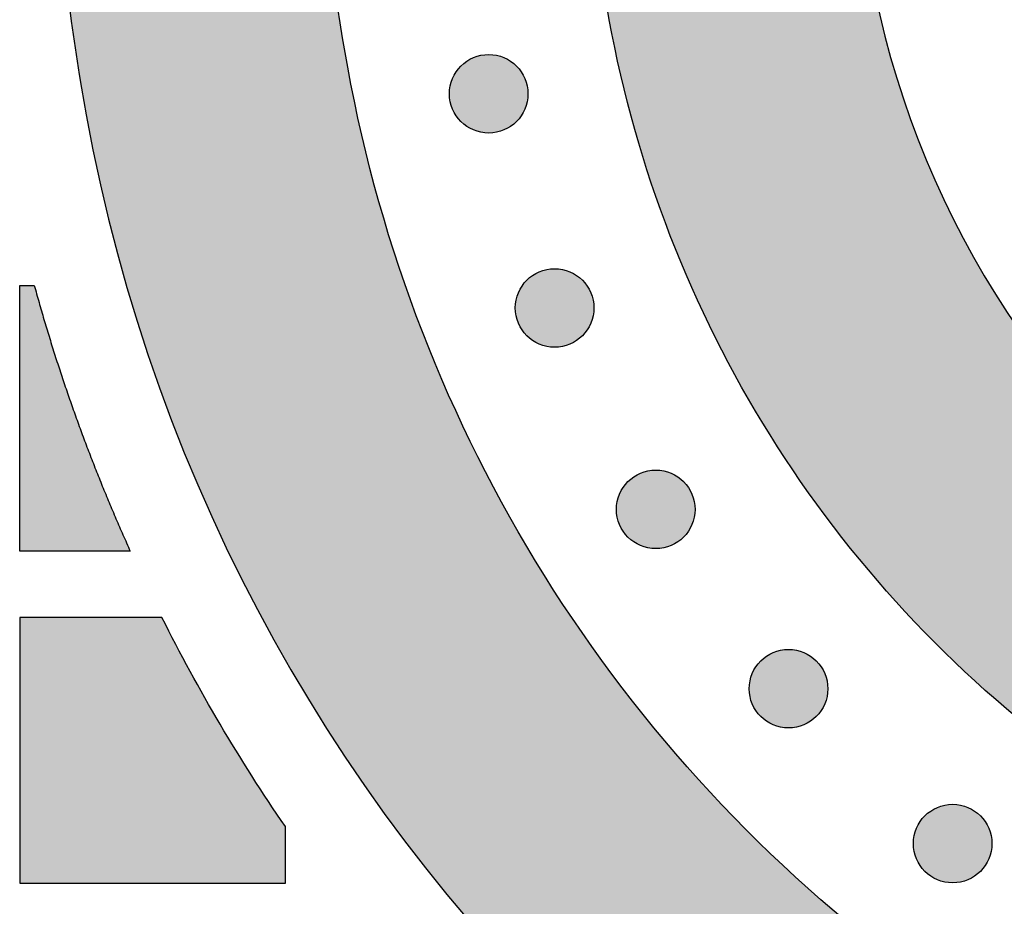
# Model space of a CAD drawing. Header units: millimetres. Extents: x -3873 to -97, y 912 to 4165.
# Tile 229 of 656: x -2907 to -2863, y 1308 to 1348. Entities that reach past the tile are written whole.
import ezdxf

# ---------------------------------------------------------------- set-up
doc = ezdxf.new("R2010")
doc.units = ezdxf.units.MM
doc.layers.add('pattern', color=7, linetype='Continuous', true_color=0x000000)

msp = doc.modelspace()

# ---------------------------------------------------------------- hatches: boundary and pattern name
at = {"layer": 'pattern'}
for points in [[(-2823.86, 1315.405), (-2815.208, 1304.485), (-2816.607, 1304.214), (-2818.02, 1303.977), (-2819.445, 1303.775), (-2820.881, 1303.61), (-2822.327, 1303.482), (-2823.781, 1303.391), (-2825.243, 1303.337), (-2826.71, 1303.322), (-2828.18, 1303.346), (-2829.654, 1303.409), (-2831.128, 1303.51), (-2832.602, 1303.651), (-2834.073, 1303.832), (-2835.541, 1304.051), (-2837.003, 1304.31), (-2838.459, 1304.607), (-2839.906, 1304.943), (-2841.343, 1305.317), (-2842.768, 1305.729), (-2844.181, 1306.179), (-2845.579, 1306.665), (-2846.962, 1307.186), (-2848.327, 1307.743), (-2849.674, 1308.335), (-2851.001, 1308.959), (-2852.308, 1309.617), (-2853.592, 1310.306), (-2854.853, 1311.025), (-2856.09, 1311.773), (-2857.301, 1312.55), (-2858.487, 1313.354), (-2859.646, 1314.184), (-2860.634, 1314.928), (-2861.608, 1315.699), (-2862.568, 1316.495), (-2863.513, 1317.316), (-2864.441, 1318.162), (-2865.352, 1319.032), (-2866.245, 1319.926), (-2867.118, 1320.843), (-2867.972, 1321.783), (-2868.804, 1322.744), (-2869.615, 1323.727), (-2870.403, 1324.731), (-2871.168, 1325.754), (-2871.909, 1326.796), (-2872.625, 1327.856), (-2873.316, 1328.933), (-2873.981, 1330.026), (-2874.619, 1331.135), (-2875.23, 1332.258), (-2875.814, 1333.394), (-2876.37, 1334.543), (-2876.897, 1335.702), (-2877.396, 1336.872), (-2877.866, 1338.052), (-2878.307, 1339.239), (-2878.718, 1340.433), (-2879.101, 1341.634), (-2879.454, 1342.839), (-2879.777, 1344.048), (-2880.071, 1345.26), (-2880.335, 1346.474), (-2880.571, 1347.689), (-2880.88, 1349.516), (-2881.144, 1351.354), (-2881.363, 1353.202), (-2881.536, 1355.057), (-2881.663, 1356.918), (-2881.743, 1358.784), (-2881.777, 1360.653), (-2881.764, 1362.522), (-2881.704, 1364.39), (-2881.598, 1366.256), (-2881.445, 1368.117), (-2881.246, 1369.972), (-2881.001, 1371.82), (-2880.71, 1373.657), (-2880.375, 1375.484), (-2879.995, 1377.298), (-2879.492, 1379.452), (-2878.942, 1381.596), (-2878.346, 1383.728), (-2877.704, 1385.848), (-2877.016, 1387.953), (-2876.284, 1390.043), (-2875.507, 1392.116), (-2874.686, 1394.17), (-2859.445, 1400.477), (-2861.596, 1395.19), (-2863.602, 1389.843), (-2865.458, 1384.442), (-2867.164, 1378.994), (-2867.66, 1377.235), (-2868.107, 1375.456), (-2868.502, 1373.661), (-2868.845, 1371.851), (-2869.135, 1370.028), (-2869.372, 1368.196), (-2869.555, 1366.355), (-2869.683, 1364.509), (-2869.758, 1362.661), (-2869.777, 1360.811), (-2869.742, 1358.964), (-2869.653, 1357.12), (-2869.511, 1355.283), (-2869.314, 1353.456), (-2869.065, 1351.639), (-2868.765, 1349.836), (-2868.582, 1348.894), (-2868.377, 1347.953), (-2868.149, 1347.013), (-2867.898, 1346.075), (-2867.624, 1345.14), (-2867.328, 1344.209), (-2867.009, 1343.283), (-2866.667, 1342.362), (-2866.302, 1341.447), (-2865.915, 1340.54), (-2865.506, 1339.64), (-2865.075, 1338.749), (-2864.622, 1337.868), (-2864.148, 1336.997), (-2863.653, 1336.137), (-2863.138, 1335.29), (-2862.602, 1334.454), (-2862.047, 1333.632), (-2861.472, 1332.824), (-2860.879, 1332.03), (-2860.267, 1331.252), (-2859.639, 1330.49), (-2858.993, 1329.744), (-2858.331, 1329.015), (-2857.654, 1328.304), (-2856.961, 1327.611), (-2856.255, 1326.936), (-2855.535, 1326.28), (-2854.802, 1325.643), (-2854.058, 1325.025), (-2853.302, 1324.428), (-2852.536, 1323.851), (-2851.776, 1323.304), (-2851.002, 1322.772), (-2850.214, 1322.255), (-2849.413, 1321.754), (-2848.599, 1321.269), (-2847.772, 1320.8), (-2846.933, 1320.348), (-2846.083, 1319.913), (-2845.222, 1319.497), (-2844.351, 1319.098), (-2843.47, 1318.718), (-2842.58, 1318.358), (-2841.681, 1318.016), (-2840.774, 1317.694), (-2839.86, 1317.392), (-2838.939, 1317.109), (-2838.013, 1316.848), (-2837.081, 1316.606), (-2836.144, 1316.385), (-2835.204, 1316.185), (-2834.26, 1316.006), (-2833.314, 1315.847), (-2832.366, 1315.71), (-2831.416, 1315.593), (-2830.466, 1315.498), (-2829.517, 1315.423), (-2828.568, 1315.369), (-2827.621, 1315.335), (-2826.676, 1315.322), (-2825.733, 1315.33), (-2824.795, 1315.357)], [(-2835.741, 1280.179), (-2835.085, 1280.369), (-2834.43, 1280.571), (-2833.778, 1280.785), (-2833.129, 1281.012), (-2832.482, 1281.252), (-2831.839, 1281.504), (-2831.199, 1281.768), (-2830.564, 1282.045), (-2829.933, 1282.334), (-2829.306, 1282.634), (-2828.685, 1282.947), (-2828.069, 1283.272), (-2827.459, 1283.608), (-2826.855, 1283.956), (-2826.257, 1284.316), (-2825.666, 1284.686), (-2825.082, 1285.067), (-2824.506, 1285.46), (-2823.937, 1285.863), (-2823.376, 1286.276), (-2822.823, 1286.699), (-2822.279, 1287.132), (-2821.743, 1287.575), (-2821.217, 1288.027), (-2820.699, 1288.489), (-2820.192, 1288.959), (-2819.693, 1289.437), (-2819.205, 1289.924), (-2818.727, 1290.419), (-2818.259, 1290.921), (-2817.802, 1291.431), (-2817.355, 1291.948), (-2818.939, 1291.75), (-2820.534, 1291.589), (-2822.139, 1291.465), (-2823.753, 1291.38), (-2825.374, 1291.332), (-2827.001, 1291.324), (-2828.632, 1291.354), (-2830.266, 1291.424), (-2831.902, 1291.534), (-2833.539, 1291.683), (-2835.174, 1291.873), (-2836.806, 1292.102), (-2838.435, 1292.372), (-2840.057, 1292.681), (-2841.673, 1293.03), (-2843.28, 1293.418), (-2844.877, 1293.845), (-2846.463, 1294.311), (-2848.036, 1294.815), (-2849.595, 1295.356), (-2851.139, 1295.935), (-2852.666, 1296.55), (-2854.174, 1297.201), (-2855.664, 1297.886), (-2857.133, 1298.606), (-2858.581, 1299.359), (-2860.005, 1300.144), (-2861.407, 1300.96), (-2862.783, 1301.807), (-2864.134, 1302.682), (-2865.458, 1303.586), (-2866.755, 1304.517), (-2867.965, 1305.428), (-2869.159, 1306.372), (-2870.334, 1307.346), (-2871.491, 1308.352), (-2872.627, 1309.387), (-2873.743, 1310.453), (-2874.836, 1311.548), (-2875.905, 1312.671), (-2876.95, 1313.821), (-2877.97, 1314.999), (-2878.962, 1316.202), (-2879.927, 1317.431), (-2880.864, 1318.684), (-2881.771, 1319.959), (-2882.648, 1321.257), (-2883.494, 1322.576), (-2884.308, 1323.915), (-2885.089, 1325.272), (-2885.838, 1326.647), (-2886.553, 1328.039), (-2887.233, 1329.445), (-2887.879, 1330.865), (-2888.49, 1332.298), (-2889.065, 1333.742), (-2889.605, 1335.195), (-2890.109, 1336.658), (-2890.577, 1338.128), (-2891.009, 1339.603), (-2891.405, 1341.084), (-2891.765, 1342.568), (-2892.089, 1344.054), (-2892.377, 1345.541), (-2892.814, 1348.173), (-2893.171, 1350.826), (-2893.447, 1353.496), (-2893.64, 1356.18), (-2893.75, 1358.873), (-2893.776, 1361.573), (-2893.718, 1364.275), (-2893.576, 1366.976), (-2893.35, 1369.67), (-2893.041, 1372.355), (-2892.648, 1375.026), (-2892.173, 1377.68), (-2891.617, 1380.313), (-2890.981, 1382.921), (-2890.267, 1385.5), (-2889.477, 1388.048), (-2903.479, 1382.253), (-2903.971, 1379.872), (-2904.406, 1377.474), (-2904.782, 1375.061), (-2905.098, 1372.636), (-2905.355, 1370.201), (-2905.551, 1367.759), (-2905.687, 1365.31), (-2905.762, 1362.859), (-2905.776, 1360.406), (-2905.729, 1357.954), (-2905.621, 1355.506), (-2905.453, 1353.063), (-2905.224, 1350.629), (-2904.936, 1348.204), (-2904.589, 1345.792), (-2904.184, 1343.394), (-2903.909, 1341.96), (-2903.605, 1340.522), (-2903.272, 1339.082), (-2902.909, 1337.64), (-2902.517, 1336.198), (-2902.094, 1334.755), (-2901.641, 1333.314), (-2901.158, 1331.874), (-2900.643, 1330.437), (-2900.098, 1329.003), (-2899.522, 1327.574), (-2898.915, 1326.151), (-2898.277, 1324.734), (-2897.607, 1323.325), (-2896.907, 1321.924), (-2896.176, 1320.533), (-2895.415, 1319.152), (-2894.622, 1317.782), (-2893.8, 1316.425), (-2892.947, 1315.082), (-2892.065, 1313.752), (-2891.154, 1312.439), (-2890.213, 1311.141), (-2889.244, 1309.861), (-2888.246, 1308.599), (-2887.222, 1307.356), (-2886.17, 1306.133), (-2885.092, 1304.931), (-2883.988, 1303.75), (-2882.858, 1302.593), (-2881.705, 1301.458), (-2880.527, 1300.348), (-2879.327, 1299.262), (-2878.105, 1298.202), (-2876.861, 1297.168), (-2875.597, 1296.161), (-2874.313, 1295.182), (-2873.011, 1294.23), (-2871.69, 1293.307), (-2870.353, 1292.413), (-2869, 1291.549), (-2867.632, 1290.714), (-2866.25, 1289.909), (-2864.855, 1289.135), (-2863.448, 1288.392), (-2862.03, 1287.679), (-2860.602, 1286.998), (-2859.165, 1286.349), (-2857.72, 1285.73), (-2856.268, 1285.143), (-2854.811, 1284.588), (-2853.348, 1284.064), (-2851.881, 1283.572), (-2850.41, 1283.111), (-2848.938, 1282.681), (-2847.465, 1282.282), (-2845.991, 1281.914), (-2844.518, 1281.577), (-2843.047, 1281.27), (-2841.577, 1280.993), (-2840.112, 1280.746), (-2838.65, 1280.528), (-2837.193, 1280.34)], [(-2887.269, 1343.086), (-2887.241, 1343.059), (-2887.212, 1343.032), (-2887.182, 1343.005), (-2887.151, 1342.979), (-2887.12, 1342.953), (-2887.087, 1342.928), (-2887.054, 1342.903), (-2887.02, 1342.879), (-2886.985, 1342.856), (-2886.949, 1342.833), (-2886.913, 1342.811), (-2886.876, 1342.79), (-2886.838, 1342.769), (-2886.799, 1342.749), (-2886.759, 1342.731), (-2886.719, 1342.713), (-2886.679, 1342.696), (-2886.637, 1342.679), (-2886.595, 1342.664), (-2886.553, 1342.65), (-2886.51, 1342.637), (-2886.466, 1342.625), (-2886.422, 1342.614), (-2886.378, 1342.604), (-2886.333, 1342.596), (-2886.289, 1342.588), (-2886.243, 1342.581), (-2886.198, 1342.576), (-2886.152, 1342.572), (-2886.106, 1342.569), (-2886.06, 1342.567), (-2886.015, 1342.567), (-2885.969, 1342.567), (-2885.923, 1342.569), (-2885.877, 1342.572), (-2885.831, 1342.576), (-2885.786, 1342.582), (-2885.741, 1342.588), (-2885.696, 1342.596), (-2885.651, 1342.604), (-2885.607, 1342.614), (-2885.563, 1342.625), (-2885.519, 1342.637), (-2885.476, 1342.65), (-2885.434, 1342.664), (-2885.392, 1342.68), (-2885.351, 1342.696), (-2885.31, 1342.713), (-2885.27, 1342.731), (-2885.23, 1342.749), (-2885.192, 1342.769), (-2885.154, 1342.79), (-2885.116, 1342.811), (-2885.08, 1342.833), (-2885.044, 1342.856), (-2885.009, 1342.879), (-2884.975, 1342.903), (-2884.942, 1342.928), (-2884.909, 1342.953), (-2884.878, 1342.979), (-2884.847, 1343.005), (-2884.817, 1343.032), (-2884.788, 1343.059), (-2884.76, 1343.086), (-2884.732, 1343.115), (-2884.705, 1343.144), (-2884.679, 1343.174), (-2884.652, 1343.204), (-2884.627, 1343.236), (-2884.601, 1343.268), (-2884.577, 1343.302), (-2884.553, 1343.336), (-2884.529, 1343.371), (-2884.507, 1343.406), (-2884.484, 1343.443), (-2884.463, 1343.48), (-2884.443, 1343.518), (-2884.423, 1343.557), (-2884.404, 1343.596), (-2884.386, 1343.636), (-2884.369, 1343.677), (-2884.353, 1343.718), (-2884.338, 1343.76), (-2884.324, 1343.803), (-2884.311, 1343.846), (-2884.299, 1343.889), (-2884.288, 1343.933), (-2884.278, 1343.978), (-2884.269, 1344.022), (-2884.262, 1344.067), (-2884.255, 1344.112), (-2884.25, 1344.158), (-2884.246, 1344.204), (-2884.243, 1344.249), (-2884.241, 1344.295), (-2884.24, 1344.341), (-2884.241, 1344.387), (-2884.243, 1344.433), (-2884.246, 1344.479), (-2884.25, 1344.524), (-2884.255, 1344.57), (-2884.262, 1344.615), (-2884.269, 1344.66), (-2884.278, 1344.705), (-2884.288, 1344.749), (-2884.299, 1344.793), (-2884.311, 1344.836), (-2884.324, 1344.879), (-2884.338, 1344.922), (-2884.353, 1344.964), (-2884.369, 1345.005), (-2884.386, 1345.046), (-2884.404, 1345.086), (-2884.423, 1345.125), (-2884.443, 1345.164), (-2884.463, 1345.202), (-2884.485, 1345.239), (-2884.507, 1345.276), (-2884.529, 1345.312), (-2884.553, 1345.346), (-2884.577, 1345.381), (-2884.602, 1345.414), (-2884.627, 1345.446), (-2884.653, 1345.478), (-2884.679, 1345.509), (-2884.705, 1345.539), (-2884.733, 1345.568), (-2884.76, 1345.596), (-2884.788, 1345.623), (-2884.817, 1345.65), (-2884.847, 1345.677), (-2884.878, 1345.703), (-2884.91, 1345.729), (-2884.942, 1345.754), (-2884.975, 1345.779), (-2885.009, 1345.803), (-2885.044, 1345.826), (-2885.08, 1345.849), (-2885.117, 1345.871), (-2885.154, 1345.892), (-2885.192, 1345.913), (-2885.231, 1345.933), (-2885.27, 1345.951), (-2885.31, 1345.969), (-2885.351, 1345.986), (-2885.392, 1346.003), (-2885.434, 1346.018), (-2885.477, 1346.032), (-2885.52, 1346.045), (-2885.563, 1346.057), (-2885.607, 1346.068), (-2885.651, 1346.078), (-2885.696, 1346.086), (-2885.741, 1346.094), (-2885.786, 1346.101), (-2885.832, 1346.106), (-2885.877, 1346.11), (-2885.923, 1346.113), (-2885.969, 1346.115), (-2886.015, 1346.115), (-2886.061, 1346.115), (-2886.107, 1346.113), (-2886.152, 1346.11), (-2886.198, 1346.106), (-2886.244, 1346.1), (-2886.289, 1346.094), (-2886.334, 1346.086), (-2886.378, 1346.078), (-2886.423, 1346.068), (-2886.467, 1346.057), (-2886.51, 1346.045), (-2886.553, 1346.032), (-2886.596, 1346.018), (-2886.637, 1346.002), (-2886.679, 1345.986), (-2886.72, 1345.969), (-2886.76, 1345.951), (-2886.799, 1345.933), (-2886.838, 1345.913), (-2886.876, 1345.892), (-2886.913, 1345.871), (-2886.95, 1345.849), (-2886.985, 1345.826), (-2887.02, 1345.803), (-2887.054, 1345.779), (-2887.088, 1345.754), (-2887.12, 1345.729), (-2887.152, 1345.703), (-2887.182, 1345.677), (-2887.212, 1345.65), (-2887.241, 1345.623), (-2887.269, 1345.596), (-2887.297, 1345.567), (-2887.324, 1345.538), (-2887.351, 1345.508), (-2887.377, 1345.478), (-2887.403, 1345.446), (-2887.428, 1345.414), (-2887.453, 1345.38), (-2887.477, 1345.346), (-2887.5, 1345.311), (-2887.523, 1345.276), (-2887.545, 1345.239), (-2887.566, 1345.202), (-2887.587, 1345.164), (-2887.606, 1345.125), (-2887.625, 1345.086), (-2887.643, 1345.046), (-2887.66, 1345.005), (-2887.676, 1344.963), (-2887.691, 1344.922), (-2887.705, 1344.879), (-2887.719, 1344.836), (-2887.731, 1344.793), (-2887.742, 1344.749), (-2887.751, 1344.704), (-2887.76, 1344.66), (-2887.768, 1344.615), (-2887.774, 1344.57), (-2887.78, 1344.524), (-2887.784, 1344.478), (-2887.787, 1344.433), (-2887.788, 1344.387), (-2887.789, 1344.341), (-2887.788, 1344.295), (-2887.787, 1344.249), (-2887.784, 1344.203), (-2887.779, 1344.158), (-2887.774, 1344.112), (-2887.768, 1344.067), (-2887.76, 1344.022), (-2887.751, 1343.977), (-2887.741, 1343.933), (-2887.73, 1343.889), (-2887.718, 1343.846), (-2887.705, 1343.803), (-2887.691, 1343.76), (-2887.676, 1343.718), (-2887.66, 1343.677), (-2887.643, 1343.636), (-2887.625, 1343.596), (-2887.606, 1343.557), (-2887.587, 1343.518), (-2887.566, 1343.48), (-2887.545, 1343.443), (-2887.523, 1343.406), (-2887.5, 1343.37), (-2887.477, 1343.335), (-2887.453, 1343.301), (-2887.428, 1343.268), (-2887.403, 1343.236), (-2887.377, 1343.204), (-2887.351, 1343.173), (-2887.324, 1343.143), (-2887.297, 1343.114)], [(-2884.295, 1333.413), (-2884.266, 1333.385), (-2884.237, 1333.358), (-2884.207, 1333.331), (-2884.177, 1333.305), (-2884.145, 1333.279), (-2884.113, 1333.254), (-2884.079, 1333.229), (-2884.045, 1333.205), (-2884.01, 1333.182), (-2883.975, 1333.159), (-2883.938, 1333.137), (-2883.901, 1333.116), (-2883.863, 1333.095), (-2883.824, 1333.076), (-2883.785, 1333.057), (-2883.745, 1333.039), (-2883.704, 1333.022), (-2883.662, 1333.006), (-2883.621, 1332.991), (-2883.578, 1332.977), (-2883.535, 1332.963), (-2883.492, 1332.951), (-2883.448, 1332.94), (-2883.403, 1332.931), (-2883.359, 1332.922), (-2883.314, 1332.914), (-2883.269, 1332.908), (-2883.223, 1332.902), (-2883.177, 1332.898), (-2883.132, 1332.895), (-2883.086, 1332.894), (-2883.04, 1332.893), (-2882.994, 1332.894), (-2882.948, 1332.895), (-2882.902, 1332.898), (-2882.857, 1332.902), (-2882.811, 1332.908), (-2882.766, 1332.914), (-2882.721, 1332.922), (-2882.676, 1332.931), (-2882.632, 1332.941), (-2882.588, 1332.952), (-2882.545, 1332.964), (-2882.502, 1332.977), (-2882.459, 1332.991), (-2882.417, 1333.006), (-2882.376, 1333.022), (-2882.335, 1333.039), (-2882.295, 1333.057), (-2882.256, 1333.076), (-2882.217, 1333.095), (-2882.179, 1333.116), (-2882.142, 1333.137), (-2882.105, 1333.159), (-2882.069, 1333.182), (-2882.034, 1333.205), (-2882, 1333.229), (-2881.967, 1333.254), (-2881.935, 1333.279), (-2881.903, 1333.305), (-2881.872, 1333.331), (-2881.842, 1333.358), (-2881.813, 1333.385), (-2881.785, 1333.413), (-2881.758, 1333.441), (-2881.731, 1333.47), (-2881.704, 1333.5), (-2881.678, 1333.531), (-2881.652, 1333.562), (-2881.627, 1333.595), (-2881.602, 1333.628), (-2881.578, 1333.662), (-2881.555, 1333.697), (-2881.532, 1333.733), (-2881.51, 1333.769), (-2881.489, 1333.806), (-2881.468, 1333.844), (-2881.448, 1333.883), (-2881.43, 1333.923), (-2881.412, 1333.963), (-2881.395, 1334.003), (-2881.378, 1334.045), (-2881.363, 1334.087), (-2881.349, 1334.129), (-2881.336, 1334.172), (-2881.324, 1334.216), (-2881.313, 1334.26), (-2881.303, 1334.304), (-2881.295, 1334.349), (-2881.287, 1334.393), (-2881.28, 1334.439), (-2881.275, 1334.484), (-2881.271, 1334.53), (-2881.268, 1334.576), (-2881.266, 1334.622), (-2881.266, 1334.667), (-2881.266, 1334.713), (-2881.268, 1334.759), (-2881.271, 1334.805), (-2881.275, 1334.851), (-2881.281, 1334.896), (-2881.287, 1334.941), (-2881.295, 1334.986), (-2881.303, 1335.031), (-2881.313, 1335.075), (-2881.324, 1335.119), (-2881.336, 1335.163), (-2881.349, 1335.206), (-2881.363, 1335.248), (-2881.379, 1335.29), (-2881.395, 1335.331), (-2881.412, 1335.372), (-2881.43, 1335.412), (-2881.448, 1335.452), (-2881.468, 1335.49), (-2881.489, 1335.528), (-2881.51, 1335.566), (-2881.532, 1335.602), (-2881.555, 1335.638), (-2881.578, 1335.673), (-2881.602, 1335.707), (-2881.627, 1335.74), (-2881.652, 1335.773), (-2881.678, 1335.804), (-2881.704, 1335.835), (-2881.731, 1335.865), (-2881.758, 1335.894), (-2881.785, 1335.922), (-2881.814, 1335.95), (-2881.843, 1335.977), (-2881.873, 1336.003), (-2881.903, 1336.03), (-2881.935, 1336.055), (-2881.967, 1336.081), (-2882.001, 1336.105), (-2882.035, 1336.129), (-2882.07, 1336.153), (-2882.105, 1336.175), (-2882.142, 1336.197), (-2882.179, 1336.219), (-2882.217, 1336.239), (-2882.256, 1336.259), (-2882.295, 1336.278), (-2882.335, 1336.296), (-2882.376, 1336.313), (-2882.417, 1336.329), (-2882.459, 1336.344), (-2882.502, 1336.358), (-2882.545, 1336.371), (-2882.588, 1336.383), (-2882.632, 1336.394), (-2882.677, 1336.404), (-2882.721, 1336.413), (-2882.766, 1336.42), (-2882.811, 1336.427), (-2882.857, 1336.432), (-2882.903, 1336.436), (-2882.948, 1336.439), (-2882.994, 1336.441), (-2883.04, 1336.442), (-2883.086, 1336.441), (-2883.132, 1336.439), (-2883.178, 1336.436), (-2883.223, 1336.432), (-2883.269, 1336.427), (-2883.314, 1336.42), (-2883.359, 1336.413), (-2883.404, 1336.404), (-2883.448, 1336.394), (-2883.492, 1336.383), (-2883.535, 1336.371), (-2883.578, 1336.358), (-2883.621, 1336.344), (-2883.663, 1336.329), (-2883.704, 1336.313), (-2883.745, 1336.296), (-2883.785, 1336.278), (-2883.824, 1336.259), (-2883.863, 1336.239), (-2883.901, 1336.219), (-2883.938, 1336.197), (-2883.975, 1336.175), (-2884.011, 1336.153), (-2884.045, 1336.129), (-2884.08, 1336.105), (-2884.113, 1336.08), (-2884.145, 1336.055), (-2884.177, 1336.029), (-2884.208, 1336.003), (-2884.238, 1335.976), (-2884.267, 1335.949), (-2884.295, 1335.922), (-2884.322, 1335.894), (-2884.349, 1335.865), (-2884.376, 1335.835), (-2884.402, 1335.804), (-2884.428, 1335.772), (-2884.453, 1335.74), (-2884.478, 1335.707), (-2884.502, 1335.673), (-2884.525, 1335.638), (-2884.548, 1335.602), (-2884.57, 1335.565), (-2884.591, 1335.528), (-2884.612, 1335.49), (-2884.632, 1335.451), (-2884.65, 1335.412), (-2884.668, 1335.372), (-2884.685, 1335.331), (-2884.702, 1335.29), (-2884.717, 1335.248), (-2884.731, 1335.205), (-2884.744, 1335.162), (-2884.756, 1335.119), (-2884.767, 1335.075), (-2884.777, 1335.031), (-2884.785, 1334.986), (-2884.793, 1334.941), (-2884.8, 1334.896), (-2884.805, 1334.85), (-2884.809, 1334.805), (-2884.812, 1334.759), (-2884.814, 1334.713), (-2884.814, 1334.667), (-2884.814, 1334.621), (-2884.812, 1334.575), (-2884.809, 1334.53), (-2884.805, 1334.484), (-2884.799, 1334.438), (-2884.793, 1334.393), (-2884.785, 1334.348), (-2884.777, 1334.304), (-2884.767, 1334.259), (-2884.756, 1334.215), (-2884.744, 1334.172), (-2884.731, 1334.129), (-2884.717, 1334.086), (-2884.701, 1334.045), (-2884.685, 1334.003), (-2884.668, 1333.962), (-2884.65, 1333.922), (-2884.632, 1333.883), (-2884.612, 1333.844), (-2884.591, 1333.806), (-2884.57, 1333.769), (-2884.548, 1333.732), (-2884.525, 1333.697), (-2884.502, 1333.662), (-2884.478, 1333.628), (-2884.453, 1333.594), (-2884.428, 1333.562), (-2884.402, 1333.53), (-2884.376, 1333.5), (-2884.349, 1333.47), (-2884.322, 1333.441)], [(-2906.526, 1335.686), (-2906.089, 1334.152), (-2905.621, 1332.626), (-2905.124, 1331.109), (-2904.596, 1329.601), (-2904.04, 1328.105), (-2903.454, 1326.619), (-2902.839, 1325.146), (-2902.196, 1323.687), (-2907.182, 1323.686), (-2907.183, 1335.686)], [(-2879.728, 1324.316), (-2879.7, 1324.288), (-2879.671, 1324.261), (-2879.641, 1324.234), (-2879.61, 1324.208), (-2879.579, 1324.182), (-2879.546, 1324.157), (-2879.513, 1324.132), (-2879.479, 1324.108), (-2879.444, 1324.085), (-2879.408, 1324.062), (-2879.372, 1324.04), (-2879.335, 1324.019), (-2879.297, 1323.999), (-2879.258, 1323.979), (-2879.218, 1323.96), (-2879.178, 1323.942), (-2879.138, 1323.925), (-2879.096, 1323.909), (-2879.054, 1323.894), (-2879.012, 1323.88), (-2878.969, 1323.867), (-2878.925, 1323.855), (-2878.882, 1323.844), (-2878.837, 1323.834), (-2878.793, 1323.825), (-2878.748, 1323.817), (-2878.702, 1323.811), (-2878.657, 1323.806), (-2878.611, 1323.802), (-2878.565, 1323.799), (-2878.52, 1323.797), (-2878.474, 1323.796), (-2878.428, 1323.797), (-2878.382, 1323.799), (-2878.336, 1323.802), (-2878.29, 1323.806), (-2878.245, 1323.811), (-2878.2, 1323.817), (-2878.155, 1323.825), (-2878.11, 1323.834), (-2878.066, 1323.844), (-2878.022, 1323.855), (-2877.978, 1323.867), (-2877.935, 1323.88), (-2877.893, 1323.894), (-2877.851, 1323.909), (-2877.81, 1323.925), (-2877.769, 1323.942), (-2877.729, 1323.96), (-2877.689, 1323.979), (-2877.651, 1323.999), (-2877.613, 1324.019), (-2877.575, 1324.04), (-2877.539, 1324.062), (-2877.503, 1324.085), (-2877.468, 1324.109), (-2877.434, 1324.133), (-2877.401, 1324.157), (-2877.368, 1324.183), (-2877.337, 1324.208), (-2877.306, 1324.235), (-2877.276, 1324.261), (-2877.247, 1324.288), (-2877.219, 1324.316), (-2877.192, 1324.344), (-2877.164, 1324.373), (-2877.138, 1324.403), (-2877.111, 1324.434), (-2877.086, 1324.465), (-2877.06, 1324.498), (-2877.036, 1324.531), (-2877.012, 1324.565), (-2876.988, 1324.6), (-2876.966, 1324.636), (-2876.944, 1324.672), (-2876.922, 1324.71), (-2876.902, 1324.748), (-2876.882, 1324.786), (-2876.863, 1324.826), (-2876.845, 1324.866), (-2876.828, 1324.907), (-2876.812, 1324.948), (-2876.797, 1324.99), (-2876.783, 1325.032), (-2876.77, 1325.075), (-2876.758, 1325.119), (-2876.747, 1325.163), (-2876.737, 1325.207), (-2876.728, 1325.252), (-2876.721, 1325.297), (-2876.714, 1325.342), (-2876.709, 1325.387), (-2876.705, 1325.433), (-2876.702, 1325.479), (-2876.7, 1325.525), (-2876.699, 1325.571), (-2876.7, 1325.617), (-2876.702, 1325.662), (-2876.705, 1325.708), (-2876.709, 1325.754), (-2876.714, 1325.799), (-2876.721, 1325.845), (-2876.728, 1325.89), (-2876.737, 1325.934), (-2876.747, 1325.978), (-2876.758, 1326.022), (-2876.77, 1326.066), (-2876.783, 1326.109), (-2876.797, 1326.151), (-2876.812, 1326.193), (-2876.828, 1326.235), (-2876.845, 1326.275), (-2876.863, 1326.315), (-2876.882, 1326.355), (-2876.902, 1326.394), (-2876.922, 1326.432), (-2876.944, 1326.469), (-2876.966, 1326.505), (-2876.988, 1326.541), (-2877.012, 1326.576), (-2877.036, 1326.61), (-2877.061, 1326.643), (-2877.086, 1326.676), (-2877.112, 1326.707), (-2877.138, 1326.738), (-2877.165, 1326.768), (-2877.192, 1326.797), (-2877.219, 1326.825), (-2877.247, 1326.853), (-2877.276, 1326.88), (-2877.306, 1326.907), (-2877.337, 1326.933), (-2877.369, 1326.959), (-2877.401, 1326.984), (-2877.434, 1327.008), (-2877.469, 1327.033), (-2877.503, 1327.056), (-2877.539, 1327.079), (-2877.576, 1327.101), (-2877.613, 1327.122), (-2877.651, 1327.142), (-2877.69, 1327.162), (-2877.729, 1327.181), (-2877.769, 1327.199), (-2877.81, 1327.216), (-2877.851, 1327.232), (-2877.893, 1327.247), (-2877.936, 1327.261), (-2877.979, 1327.274), (-2878.022, 1327.286), (-2878.066, 1327.297), (-2878.11, 1327.307), (-2878.155, 1327.316), (-2878.2, 1327.324), (-2878.245, 1327.33), (-2878.291, 1327.335), (-2878.336, 1327.339), (-2878.382, 1327.342), (-2878.428, 1327.344), (-2878.474, 1327.345), (-2878.52, 1327.344), (-2878.566, 1327.342), (-2878.612, 1327.339), (-2878.657, 1327.335), (-2878.703, 1327.33), (-2878.748, 1327.323), (-2878.793, 1327.316), (-2878.838, 1327.307), (-2878.882, 1327.297), (-2878.926, 1327.286), (-2878.969, 1327.274), (-2879.012, 1327.261), (-2879.055, 1327.247), (-2879.097, 1327.232), (-2879.138, 1327.216), (-2879.179, 1327.199), (-2879.219, 1327.181), (-2879.258, 1327.162), (-2879.297, 1327.142), (-2879.335, 1327.122), (-2879.372, 1327.101), (-2879.409, 1327.079), (-2879.444, 1327.056), (-2879.479, 1327.032), (-2879.513, 1327.008), (-2879.547, 1326.984), (-2879.579, 1326.958), (-2879.611, 1326.933), (-2879.641, 1326.906), (-2879.671, 1326.88), (-2879.7, 1326.853), (-2879.729, 1326.825), (-2879.756, 1326.797), (-2879.783, 1326.768), (-2879.81, 1326.738), (-2879.836, 1326.707), (-2879.862, 1326.676), (-2879.887, 1326.643), (-2879.912, 1326.61), (-2879.936, 1326.576), (-2879.959, 1326.541), (-2879.982, 1326.505), (-2880.004, 1326.469), (-2880.025, 1326.431), (-2880.046, 1326.393), (-2880.065, 1326.355), (-2880.084, 1326.315), (-2880.102, 1326.275), (-2880.119, 1326.234), (-2880.135, 1326.193), (-2880.15, 1326.151), (-2880.165, 1326.109), (-2880.178, 1326.066), (-2880.19, 1326.022), (-2880.201, 1325.978), (-2880.21, 1325.934), (-2880.219, 1325.889), (-2880.227, 1325.844), (-2880.233, 1325.799), (-2880.239, 1325.754), (-2880.243, 1325.708), (-2880.246, 1325.662), (-2880.247, 1325.616), (-2880.248, 1325.57), (-2880.247, 1325.524), (-2880.246, 1325.479), (-2880.243, 1325.433), (-2880.239, 1325.387), (-2880.233, 1325.342), (-2880.227, 1325.296), (-2880.219, 1325.251), (-2880.21, 1325.207), (-2880.201, 1325.162), (-2880.19, 1325.119), (-2880.178, 1325.075), (-2880.164, 1325.032), (-2880.15, 1324.99), (-2880.135, 1324.948), (-2880.119, 1324.906), (-2880.102, 1324.866), (-2880.084, 1324.826), (-2880.065, 1324.786), (-2880.046, 1324.747), (-2880.025, 1324.709), (-2880.004, 1324.672), (-2879.982, 1324.636), (-2879.959, 1324.6), (-2879.936, 1324.565), (-2879.912, 1324.531), (-2879.887, 1324.498), (-2879.862, 1324.465), (-2879.836, 1324.434), (-2879.81, 1324.403), (-2879.783, 1324.373), (-2879.756, 1324.344)], [(-2895.193, 1311.239), (-2896.703, 1313.528), (-2898.137, 1315.868), (-2899.491, 1318.254), (-2900.764, 1320.684), (-2907.182, 1320.686), (-2907.181, 1308.686), (-2895.181, 1308.687)], [(-2873.736, 1316.215), (-2873.708, 1316.188), (-2873.679, 1316.161), (-2873.649, 1316.134), (-2873.619, 1316.108), (-2873.587, 1316.082), (-2873.554, 1316.057), (-2873.521, 1316.032), (-2873.487, 1316.008), (-2873.452, 1315.985), (-2873.416, 1315.962), (-2873.38, 1315.94), (-2873.343, 1315.919), (-2873.305, 1315.898), (-2873.266, 1315.878), (-2873.227, 1315.86), (-2873.186, 1315.842), (-2873.146, 1315.825), (-2873.104, 1315.809), (-2873.062, 1315.793), (-2873.02, 1315.779), (-2872.977, 1315.766), (-2872.933, 1315.754), (-2872.89, 1315.743), (-2872.845, 1315.733), (-2872.801, 1315.725), (-2872.756, 1315.717), (-2872.71, 1315.711), (-2872.665, 1315.705), (-2872.619, 1315.701), (-2872.573, 1315.698), (-2872.528, 1315.696), (-2872.482, 1315.696), (-2872.436, 1315.696), (-2872.39, 1315.698), (-2872.344, 1315.701), (-2872.298, 1315.705), (-2872.253, 1315.711), (-2872.208, 1315.717), (-2872.163, 1315.725), (-2872.118, 1315.733), (-2872.074, 1315.743), (-2872.03, 1315.754), (-2871.986, 1315.766), (-2871.943, 1315.779), (-2871.901, 1315.794), (-2871.859, 1315.809), (-2871.818, 1315.825), (-2871.777, 1315.842), (-2871.737, 1315.86), (-2871.697, 1315.879), (-2871.659, 1315.898), (-2871.621, 1315.919), (-2871.583, 1315.94), (-2871.547, 1315.962), (-2871.511, 1315.985), (-2871.476, 1316.008), (-2871.442, 1316.032), (-2871.409, 1316.057), (-2871.377, 1316.082), (-2871.345, 1316.108), (-2871.314, 1316.134), (-2871.284, 1316.161), (-2871.255, 1316.188), (-2871.227, 1316.216), (-2871.2, 1316.244), (-2871.172, 1316.273), (-2871.146, 1316.303), (-2871.119, 1316.333), (-2871.094, 1316.365), (-2871.068, 1316.397), (-2871.044, 1316.431), (-2871.02, 1316.465), (-2870.996, 1316.5), (-2870.974, 1316.535), (-2870.952, 1316.572), (-2870.93, 1316.609), (-2870.91, 1316.647), (-2870.89, 1316.686), (-2870.871, 1316.725), (-2870.853, 1316.766), (-2870.836, 1316.806), (-2870.82, 1316.848), (-2870.805, 1316.89), (-2870.791, 1316.932), (-2870.778, 1316.975), (-2870.766, 1317.018), (-2870.755, 1317.062), (-2870.745, 1317.107), (-2870.736, 1317.151), (-2870.729, 1317.196), (-2870.722, 1317.242), (-2870.717, 1317.287), (-2870.713, 1317.333), (-2870.71, 1317.378), (-2870.708, 1317.424), (-2870.708, 1317.47), (-2870.708, 1317.516), (-2870.71, 1317.562), (-2870.713, 1317.608), (-2870.717, 1317.653), (-2870.722, 1317.699), (-2870.729, 1317.744), (-2870.736, 1317.789), (-2870.745, 1317.834), (-2870.755, 1317.878), (-2870.766, 1317.922), (-2870.778, 1317.965), (-2870.791, 1318.008), (-2870.805, 1318.051), (-2870.82, 1318.093), (-2870.836, 1318.134), (-2870.854, 1318.175), (-2870.871, 1318.215), (-2870.89, 1318.254), (-2870.91, 1318.293), (-2870.93, 1318.331), (-2870.952, 1318.368), (-2870.974, 1318.405), (-2870.997, 1318.441), (-2871.02, 1318.476), (-2871.044, 1318.51), (-2871.069, 1318.543), (-2871.094, 1318.575), (-2871.12, 1318.607), (-2871.146, 1318.638), (-2871.173, 1318.668), (-2871.2, 1318.697), (-2871.227, 1318.725), (-2871.255, 1318.752), (-2871.284, 1318.779), (-2871.314, 1318.806), (-2871.345, 1318.832), (-2871.377, 1318.858), (-2871.409, 1318.883), (-2871.442, 1318.908), (-2871.477, 1318.932), (-2871.511, 1318.956), (-2871.547, 1318.978), (-2871.584, 1319), (-2871.621, 1319.022), (-2871.659, 1319.042), (-2871.698, 1319.062), (-2871.737, 1319.081), (-2871.777, 1319.098), (-2871.818, 1319.116), (-2871.859, 1319.132), (-2871.901, 1319.147), (-2871.944, 1319.161), (-2871.987, 1319.174), (-2872.03, 1319.186), (-2872.074, 1319.197), (-2872.118, 1319.207), (-2872.163, 1319.216), (-2872.208, 1319.223), (-2872.253, 1319.23), (-2872.299, 1319.235), (-2872.344, 1319.239), (-2872.39, 1319.242), (-2872.436, 1319.244), (-2872.482, 1319.244), (-2872.528, 1319.244), (-2872.574, 1319.242), (-2872.62, 1319.239), (-2872.665, 1319.235), (-2872.711, 1319.23), (-2872.756, 1319.223), (-2872.801, 1319.215), (-2872.846, 1319.207), (-2872.89, 1319.197), (-2872.934, 1319.186), (-2872.977, 1319.174), (-2873.02, 1319.161), (-2873.063, 1319.147), (-2873.105, 1319.132), (-2873.146, 1319.115), (-2873.187, 1319.098), (-2873.227, 1319.08), (-2873.266, 1319.062), (-2873.305, 1319.042), (-2873.343, 1319.021), (-2873.38, 1319), (-2873.417, 1318.978), (-2873.452, 1318.955), (-2873.487, 1318.932), (-2873.521, 1318.908), (-2873.555, 1318.883), (-2873.587, 1318.858), (-2873.619, 1318.832), (-2873.649, 1318.806), (-2873.679, 1318.779), (-2873.708, 1318.752), (-2873.737, 1318.725), (-2873.764, 1318.696), (-2873.791, 1318.667), (-2873.818, 1318.638), (-2873.844, 1318.607), (-2873.87, 1318.575), (-2873.895, 1318.543), (-2873.92, 1318.509), (-2873.944, 1318.475), (-2873.967, 1318.44), (-2873.99, 1318.405), (-2874.012, 1318.368), (-2874.033, 1318.331), (-2874.054, 1318.293), (-2874.073, 1318.254), (-2874.092, 1318.215), (-2874.11, 1318.175), (-2874.127, 1318.134), (-2874.143, 1318.093), (-2874.158, 1318.051), (-2874.173, 1318.008), (-2874.186, 1317.965), (-2874.198, 1317.922), (-2874.209, 1317.878), (-2874.219, 1317.834), (-2874.227, 1317.789), (-2874.235, 1317.744), (-2874.241, 1317.699), (-2874.247, 1317.653), (-2874.251, 1317.608), (-2874.254, 1317.562), (-2874.256, 1317.516), (-2874.256, 1317.47), (-2874.256, 1317.424), (-2874.254, 1317.378), (-2874.251, 1317.332), (-2874.247, 1317.287), (-2874.241, 1317.241), (-2874.235, 1317.196), (-2874.227, 1317.151), (-2874.218, 1317.106), (-2874.209, 1317.062), (-2874.198, 1317.018), (-2874.186, 1316.975), (-2874.172, 1316.932), (-2874.158, 1316.889), (-2874.143, 1316.847), (-2874.127, 1316.806), (-2874.11, 1316.765), (-2874.092, 1316.725), (-2874.073, 1316.686), (-2874.054, 1316.647), (-2874.033, 1316.609), (-2874.012, 1316.572), (-2873.99, 1316.535), (-2873.967, 1316.5), (-2873.944, 1316.465), (-2873.92, 1316.43), (-2873.895, 1316.397), (-2873.87, 1316.365), (-2873.844, 1316.333), (-2873.818, 1316.302), (-2873.791, 1316.273), (-2873.764, 1316.244)], [(-2866.328, 1309.219), (-2866.3, 1309.191), (-2866.271, 1309.164), (-2866.241, 1309.138), (-2866.211, 1309.111), (-2866.179, 1309.086), (-2866.147, 1309.06), (-2866.113, 1309.036), (-2866.079, 1309.012), (-2866.044, 1308.988), (-2866.009, 1308.965), (-2865.972, 1308.943), (-2865.935, 1308.922), (-2865.897, 1308.902), (-2865.858, 1308.882), (-2865.819, 1308.863), (-2865.779, 1308.845), (-2865.738, 1308.828), (-2865.696, 1308.812), (-2865.655, 1308.797), (-2865.612, 1308.783), (-2865.569, 1308.77), (-2865.526, 1308.758), (-2865.482, 1308.747), (-2865.437, 1308.737), (-2865.393, 1308.728), (-2865.348, 1308.721), (-2865.303, 1308.714), (-2865.257, 1308.709), (-2865.211, 1308.705), (-2865.166, 1308.702), (-2865.12, 1308.7), (-2865.074, 1308.699), (-2865.028, 1308.7), (-2864.982, 1308.702), (-2864.936, 1308.705), (-2864.891, 1308.709), (-2864.845, 1308.714), (-2864.8, 1308.721), (-2864.755, 1308.728), (-2864.71, 1308.737), (-2864.666, 1308.747), (-2864.622, 1308.758), (-2864.579, 1308.77), (-2864.536, 1308.783), (-2864.493, 1308.797), (-2864.451, 1308.812), (-2864.41, 1308.828), (-2864.369, 1308.845), (-2864.329, 1308.863), (-2864.29, 1308.882), (-2864.251, 1308.902), (-2864.213, 1308.922), (-2864.176, 1308.944), (-2864.139, 1308.966), (-2864.103, 1308.988), (-2864.068, 1309.012), (-2864.034, 1309.036), (-2864.001, 1309.06), (-2863.969, 1309.086), (-2863.937, 1309.111), (-2863.906, 1309.138), (-2863.876, 1309.164), (-2863.847, 1309.192), (-2863.819, 1309.219), (-2863.792, 1309.247), (-2863.765, 1309.276), (-2863.738, 1309.306), (-2863.712, 1309.337), (-2863.686, 1309.369), (-2863.661, 1309.401), (-2863.636, 1309.434), (-2863.612, 1309.468), (-2863.589, 1309.503), (-2863.566, 1309.539), (-2863.544, 1309.576), (-2863.522, 1309.613), (-2863.502, 1309.651), (-2863.482, 1309.69), (-2863.464, 1309.729), (-2863.446, 1309.769), (-2863.429, 1309.81), (-2863.412, 1309.851), (-2863.397, 1309.893), (-2863.383, 1309.936), (-2863.37, 1309.979), (-2863.358, 1310.022), (-2863.347, 1310.066), (-2863.337, 1310.11), (-2863.329, 1310.155), (-2863.321, 1310.2), (-2863.314, 1310.245), (-2863.309, 1310.291), (-2863.305, 1310.336), (-2863.302, 1310.382), (-2863.3, 1310.428), (-2863.3, 1310.474), (-2863.3, 1310.52), (-2863.302, 1310.566), (-2863.305, 1310.611), (-2863.309, 1310.657), (-2863.314, 1310.702), (-2863.321, 1310.748), (-2863.329, 1310.793), (-2863.337, 1310.837), (-2863.347, 1310.882), (-2863.358, 1310.926), (-2863.37, 1310.969), (-2863.383, 1311.012), (-2863.397, 1311.054), (-2863.413, 1311.096), (-2863.429, 1311.138), (-2863.446, 1311.178), (-2863.464, 1311.219), (-2863.482, 1311.258), (-2863.502, 1311.297), (-2863.523, 1311.335), (-2863.544, 1311.372), (-2863.566, 1311.409), (-2863.589, 1311.444), (-2863.612, 1311.479), (-2863.636, 1311.513), (-2863.661, 1311.547), (-2863.686, 1311.579), (-2863.712, 1311.611), (-2863.738, 1311.641), (-2863.765, 1311.671), (-2863.792, 1311.7), (-2863.819, 1311.728), (-2863.848, 1311.756), (-2863.877, 1311.783), (-2863.907, 1311.81), (-2863.937, 1311.836), (-2863.969, 1311.862), (-2864.001, 1311.887), (-2864.035, 1311.912), (-2864.069, 1311.936), (-2864.104, 1311.959), (-2864.139, 1311.982), (-2864.176, 1312.004), (-2864.213, 1312.025), (-2864.251, 1312.046), (-2864.29, 1312.065), (-2864.329, 1312.084), (-2864.369, 1312.102), (-2864.41, 1312.119), (-2864.451, 1312.135), (-2864.493, 1312.15), (-2864.536, 1312.164), (-2864.579, 1312.177), (-2864.622, 1312.19), (-2864.666, 1312.2), (-2864.711, 1312.21), (-2864.755, 1312.219), (-2864.8, 1312.227), (-2864.845, 1312.233), (-2864.891, 1312.238), (-2864.937, 1312.243), (-2864.982, 1312.246), (-2865.028, 1312.247), (-2865.074, 1312.248), (-2865.12, 1312.247), (-2865.166, 1312.246), (-2865.212, 1312.243), (-2865.257, 1312.238), (-2865.303, 1312.233), (-2865.348, 1312.227), (-2865.393, 1312.219), (-2865.438, 1312.21), (-2865.482, 1312.2), (-2865.526, 1312.189), (-2865.569, 1312.177), (-2865.612, 1312.164), (-2865.655, 1312.15), (-2865.697, 1312.135), (-2865.738, 1312.119), (-2865.779, 1312.102), (-2865.819, 1312.084), (-2865.858, 1312.065), (-2865.897, 1312.045), (-2865.935, 1312.025), (-2865.972, 1312.004), (-2866.009, 1311.982), (-2866.045, 1311.959), (-2866.079, 1311.936), (-2866.114, 1311.911), (-2866.147, 1311.887), (-2866.179, 1311.862), (-2866.211, 1311.836), (-2866.242, 1311.81), (-2866.272, 1311.783), (-2866.301, 1311.756), (-2866.329, 1311.728), (-2866.356, 1311.7), (-2866.383, 1311.671), (-2866.41, 1311.641), (-2866.436, 1311.61), (-2866.462, 1311.579), (-2866.487, 1311.546), (-2866.512, 1311.513), (-2866.536, 1311.479), (-2866.559, 1311.444), (-2866.582, 1311.408), (-2866.604, 1311.372), (-2866.625, 1311.334), (-2866.646, 1311.296), (-2866.666, 1311.258), (-2866.684, 1311.218), (-2866.702, 1311.178), (-2866.719, 1311.137), (-2866.735, 1311.096), (-2866.751, 1311.054), (-2866.765, 1311.012), (-2866.778, 1310.969), (-2866.79, 1310.925), (-2866.801, 1310.881), (-2866.811, 1310.837), (-2866.819, 1310.792), (-2866.827, 1310.747), (-2866.833, 1310.702), (-2866.839, 1310.657), (-2866.843, 1310.611), (-2866.846, 1310.565), (-2866.848, 1310.519), (-2866.848, 1310.473), (-2866.848, 1310.428), (-2866.846, 1310.382), (-2866.843, 1310.336), (-2866.839, 1310.29), (-2866.833, 1310.245), (-2866.827, 1310.2), (-2866.819, 1310.155), (-2866.811, 1310.11), (-2866.801, 1310.066), (-2866.79, 1310.022), (-2866.778, 1309.978), (-2866.765, 1309.935), (-2866.751, 1309.893), (-2866.735, 1309.851), (-2866.719, 1309.81), (-2866.702, 1309.769), (-2866.684, 1309.729), (-2866.665, 1309.689), (-2866.646, 1309.651), (-2866.625, 1309.613), (-2866.604, 1309.575), (-2866.582, 1309.539), (-2866.559, 1309.503), (-2866.536, 1309.468), (-2866.512, 1309.434), (-2866.487, 1309.401), (-2866.462, 1309.368), (-2866.436, 1309.337), (-2866.41, 1309.306), (-2866.383, 1309.276), (-2866.356, 1309.247)]]:
    msp.add_hatch(color=256, dxfattribs=at).paths.add_polyline_path(points, flags=0)

# ---------------------------------------------------------------- linework, layer by layer
for p, q in [((-2907.182, 1323.686), (-2907.183, 1335.686)), ((-2902.196, 1323.687), (-2907.182, 1323.686))]:
    msp.add_line(p, q, dxfattribs=at)
msp.add_lwpolyline([(-2900.764, 1320.684), (-2907.182, 1320.686), (-2907.181, 1308.686), (-2895.181, 1308.687), (-2895.193, 1311.239)], dxfattribs=at)
for centre in [(-2886.015, 1344.341), (-2883.04, 1334.667), (-2878.474, 1325.57), (-2872.482, 1317.47), (-2865.074, 1310.474)]:
    msp.add_circle(centre, 1.774, dxfattribs=at)
at = {"layer": 'pattern', "extrusion": (0, 0, -1)}
for centre, radius, start, end in [((2807.006, 1361.068), 86.772, 349.69189, 18.11523), ((2807.006, 1361.068), 74.772, 349.69189, 12.53596), ((2827.966, 1357.256), 53.468, 306.3344, 349.6919), ((2827.966, 1357.256), 65.468, 306.3344, 349.69189), ((2827.966, 1357.256), 81.468, 325.60794, 333.32597)]:
    msp.add_arc(centre, radius, start, end, dxfattribs=at)
at = {"layer": 'pattern'}
for centre, radius, start, end in [((-2807.006, 1361.068), 98.772, 167.61482, 190.30811), ((-2827.966, 1357.256), 41.468, 190.3081, 233.6656), ((-2827.966, 1357.256), 77.468, 190.30811, 264.23971)]:
    msp.add_arc(centre, radius, start, end, dxfattribs=at)
msp.add_open_spline([(-2907.183, 1335.686), (-2906.845, 1335.686), (-2906.526, 1335.686)], degree=2, dxfattribs=at)
msp.add_rational_spline([(-2906.526, 1335.686), (-2904.832, 1329.516), (-2902.196, 1323.687)], [1, 0.996930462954, 1], degree=2, dxfattribs=at)

doc.saveas('drawing.dxf')
